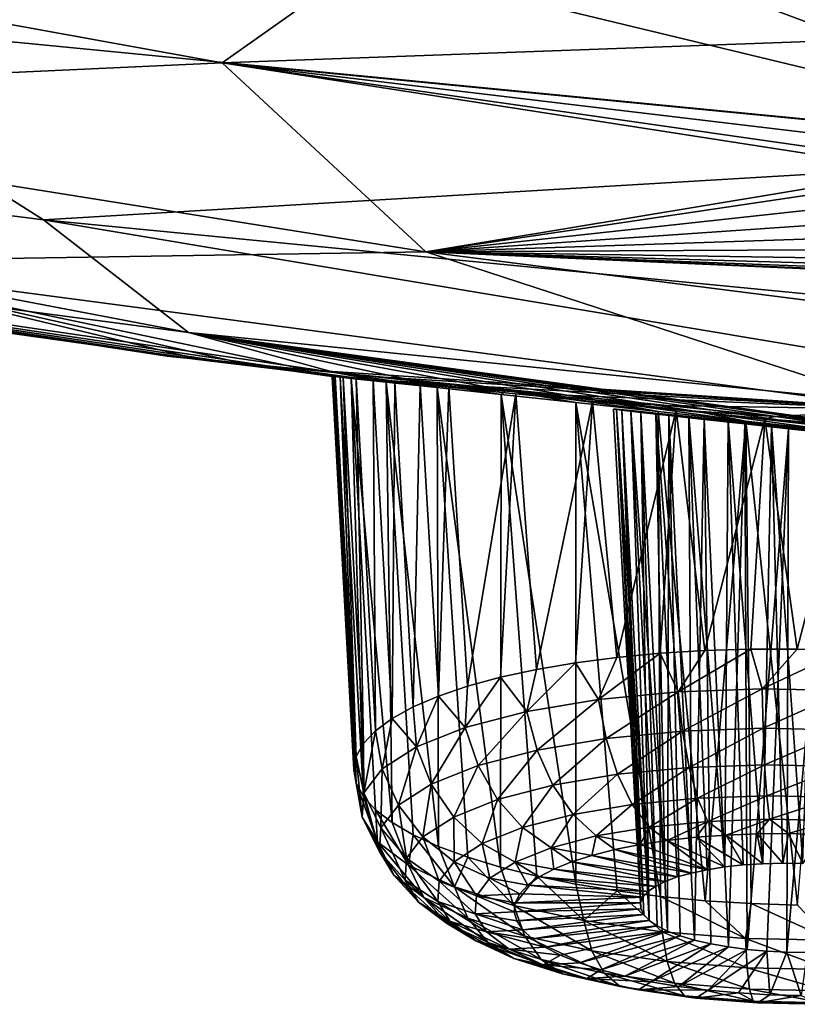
# Model space of a CAD drawing. Header units: metres. Extents: x -92 to 264, y -100 to 50.
# Tile 396 of 656: x 181.89 to 184.4, y -28.9 to -25.71. Entities that reach past the tile are written whole.
import ezdxf

# ---------------------------------------------------------------- set-up
doc = ezdxf.new("R2010")
doc.units = ezdxf.units.M
doc.layers.add('solid_21062050_01', color=7, linetype='CONTINUOUS')

msp = doc.modelspace()

# ---------------------------------------------------------------- linework, layer by layer
at = {"layer": 'solid_21062050_01'}
for points in [[(185.361328, -24.852491, 195.192291), (185.924332, -25.730419, 199.839569), (183.318695, -25.303324, 198.653275)], [(185.572754, -26.146957, 227.933502), (183.080765, -25.216564, 230.384644), (180.724625, -24.977312, 229.7267)], [(185.572754, -26.146957, 227.933502), (180.724625, -24.977312, 229.7267), (180.907394, -25.692762, 226.671936)], [(185.572754, -26.146957, 227.933502), (185.462875, -25.42458, 230.956512), (183.080765, -25.216564, 230.384644)], [(183.318695, -25.303324, 198.653275), (182.541672, -25.852886, 202.749435), (180.358368, -25.456448, 201.648285)], [(183.318695, -25.303324, 198.653275), (185.924332, -25.730419, 199.839569), (182.541672, -25.852886, 202.749435)], [(180.078522, -25.9666, 206.020386), (180.358368, -25.456448, 201.648285), (182.541672, -25.852886, 202.749435)], [(180.907394, -25.692762, 226.671936), (177.670929, -25.816643, 221.767212), (181.964432, -26.361462, 223.280502)], [(185.572754, -26.146957, 227.933502), (180.907394, -25.692762, 226.671936), (181.964432, -26.361462, 223.280502)], [(185.002808, -26.092716, 202.766968), (182.541672, -25.852886, 202.749435), (185.924332, -25.730419, 199.839569)], [(177.670929, -25.816643, 221.767212), (178.267319, -26.175951, 218.024048), (182.433807, -26.725294, 219.549911)], [(181.964432, -26.361462, 223.280502), (177.670929, -25.816643, 221.767212), (182.433807, -26.725294, 219.549911)], [(183.200592, -26.463959, 207.401855), (180.078522, -25.9666, 206.020386), (182.541672, -25.852886, 202.749435)], [(183.200592, -26.463959, 207.401855), (182.541672, -25.852886, 202.749435), (184.785583, -26.201199, 203.719498)], [(184.792908, -26.175676, 203.519791), (184.785583, -26.201199, 203.719498), (182.541672, -25.852886, 202.749435)], [(184.862549, -26.130407, 203.133957), (184.792908, -26.175676, 203.519791), (182.541672, -25.852886, 202.749435)], [(185.002808, -26.092716, 202.766968), (184.862549, -26.130407, 203.133957), (182.541672, -25.852886, 202.749435)], [(181.149628, -26.496981, 210.858521), (180.078522, -25.9666, 206.020386), (183.200592, -26.463959, 207.401855)], [(178.267319, -26.175951, 218.024048), (178.776886, -26.295513, 214.09816), (182.431274, -26.808809, 215.524643)], [(182.383514, -26.804024, 215.769348), (178.267319, -26.175951, 218.024048), (182.431274, -26.808809, 215.524643)], [(182.90593, -26.854939, 217.503983), (182.433807, -26.725294, 219.549911), (178.267319, -26.175951, 218.024048)], [(182.68782, -26.83284, 217.217621), (182.90593, -26.854939, 217.503983), (178.267319, -26.175951, 218.024048)], [(182.521133, -26.816427, 216.892075), (182.68782, -26.83284, 217.217621), (178.267319, -26.175951, 218.024048)], [(182.411041, -26.805943, 216.533325), (182.521133, -26.816427, 216.892075), (178.267319, -26.175951, 218.024048)], [(182.364197, -26.801786, 216.154633), (182.411041, -26.805943, 216.533325), (178.267319, -26.175951, 218.024048)], [(182.383514, -26.804024, 215.769348), (182.364197, -26.801786, 216.154633), (178.267319, -26.175951, 218.024048)], [(185.572754, -26.146957, 227.933502), (181.964432, -26.361462, 223.280502), (186.372299, -26.788834, 224.467575)], [(183.200592, -26.463959, 207.401855), (184.785583, -26.201199, 203.719498), (184.796539, -26.226961, 203.910782)], [(183.200592, -26.463959, 207.401855), (184.796539, -26.226961, 203.910782), (184.872711, -26.282118, 204.290329)], [(182.469437, -26.812563, 215.391632), (178.776886, -26.295513, 214.09816), (181.149628, -26.496981, 210.858521)], [(182.469437, -26.812563, 215.391632), (182.431274, -26.808809, 215.524643), (178.776886, -26.295513, 214.09816)], [(183.200592, -26.463959, 207.401855), (184.872711, -26.282118, 204.290329), (185.017578, -26.339252, 204.645294)], [(181.964432, -26.361462, 223.280502), (182.433807, -26.725294, 219.549911), (186.719757, -27.156485, 220.747589)], [(186.372299, -26.788834, 224.467575), (181.964432, -26.361462, 223.280502), (186.719757, -27.156485, 220.747589)], [(183.200592, -26.463959, 207.401855), (185.017578, -26.339252, 204.645294), (185.225327, -26.396456, 204.963394)], [(183.200592, -26.463959, 207.401855), (185.225327, -26.396456, 204.963394), (185.490448, -26.452461, 205.23735)], [(184.763245, -26.973919, 212.183273), (181.149628, -26.496981, 210.858521), (183.200592, -26.463959, 207.401855)], [(183.200592, -26.463959, 207.401855), (185.490448, -26.452461, 205.23735), (185.797684, -26.504328, 205.45282)], [(183.200592, -26.463959, 207.401855), (186.859695, -26.621275, 205.706238), (187.240707, -26.644926, 205.653519)], [(186.429916, -26.875292, 208.544373), (183.200592, -26.463959, 207.401855), (187.240707, -26.644926, 205.653519)], [(183.200592, -26.463959, 207.401855), (186.482681, -26.588781, 205.687408), (186.859695, -26.621275, 205.706238)], [(183.200592, -26.463959, 207.401855), (186.129257, -26.549595, 205.600922), (186.482681, -26.588781, 205.687408)], [(183.200592, -26.463959, 207.401855), (185.797684, -26.504328, 205.45282), (186.129257, -26.549595, 205.600922)], [(184.763245, -26.973919, 212.183273), (183.200592, -26.463959, 207.401855), (186.429916, -26.875292, 208.544373)], [(182.817917, -26.846283, 214.723114), (181.149628, -26.496981, 210.858521), (184.763245, -26.973919, 212.183273)], [(182.617035, -26.826891, 215.038422), (182.469437, -26.812563, 215.391632), (181.149628, -26.496981, 210.858521)], [(182.817917, -26.846283, 214.723114), (182.617035, -26.826891, 215.038422), (181.149628, -26.496981, 210.858521)], [(185.442963, -27.13801, 217.785263), (186.719757, -27.156485, 220.747589), (182.433807, -26.725294, 219.549911)], [(185.124756, -27.101055, 217.962631), (185.442963, -27.13801, 217.785263), (182.433807, -26.725294, 219.549911)], [(184.7854, -27.061796, 218.078629), (185.124756, -27.101055, 217.962631), (182.433807, -26.725294, 219.549911)], [(184.434021, -27.021509, 218.131851), (184.7854, -27.061796, 218.078629), (182.433807, -26.725294, 219.549911)], [(184.089615, -26.982557, 218.121536), (184.434021, -27.021509, 218.131851), (182.433807, -26.725294, 219.549911)], [(183.767288, -26.946762, 218.052094), (184.089615, -26.982557, 218.121536), (182.433807, -26.725294, 219.549911)], [(183.460907, -26.913359, 217.929276), (183.767288, -26.946762, 218.052094), (182.433807, -26.725294, 219.549911)], [(183.168762, -26.882254, 217.744965), (183.460907, -26.913359, 217.929276), (182.433807, -26.725294, 219.549911)], [(182.90593, -26.854939, 217.503983), (183.168762, -26.882254, 217.744965), (182.433807, -26.725294, 219.549911)], [(182.364197, -26.801786, 216.154633), (182.817917, -26.846283, 214.723114), (183.062576, -26.869955, 214.453186)], [(182.383514, -26.804024, 215.769348), (182.817917, -26.846283, 214.723114), (182.364197, -26.801786, 216.154633)], [(182.364197, -26.801786, 216.154633), (183.062576, -26.869955, 214.453186), (182.411041, -26.805943, 216.533325)], [(182.383514, -26.804024, 215.769348), (182.431274, -26.808809, 215.524643), (182.617035, -26.826891, 215.038422)], [(182.383514, -26.804024, 215.769348), (182.617035, -26.826891, 215.038422), (182.817917, -26.846283, 214.723114)], [(182.411041, -26.805943, 216.533325), (183.062576, -26.869955, 214.453186), (183.343399, -26.897375, 214.233109)], [(182.975052, -26.87402, 215.451538), (182.411041, -26.805943, 216.533325), (183.343399, -26.897375, 214.233109)], [(182.933853, -26.870235, 215.607971), (182.521133, -26.816427, 216.892075), (182.411041, -26.805943, 216.533325)], [(182.933853, -26.870235, 215.607971), (182.411041, -26.805943, 216.533325), (182.975052, -26.87402, 215.451538)], [(182.617035, -26.826891, 215.038422), (182.431274, -26.808809, 215.524643), (182.469437, -26.812563, 215.391632)], [(182.92366, -26.870253, 216.246735), (182.68782, -26.83284, 217.217621), (182.521133, -26.816427, 216.892075)], [(182.907959, -26.867945, 215.767639), (182.521133, -26.816427, 216.892075), (182.933853, -26.870235, 215.607971)], [(182.897675, -26.867174, 215.928497), (182.521133, -26.816427, 216.892075), (182.907959, -26.867945, 215.767639)], [(182.902969, -26.867941, 216.088806), (182.521133, -26.816427, 216.892075), (182.897675, -26.867174, 215.928497)], [(182.92366, -26.870253, 216.246735), (182.521133, -26.816427, 216.892075), (182.902969, -26.867941, 216.088806)], [(183.072845, -26.88608, 216.689713), (182.90593, -26.854939, 217.503983), (182.68782, -26.83284, 217.217621)], [(182.95929, -26.874083, 216.400558), (182.68782, -26.83284, 217.217621), (182.92366, -26.870253, 216.246735)], [(183.072845, -26.88608, 216.689713), (182.68782, -26.83284, 217.217621), (182.95929, -26.874083, 216.400558)], [(183.062576, -26.869955, 214.453186), (182.817917, -26.846283, 214.723114), (184.763245, -26.973919, 212.183273)], [(182.897675, -26.867174, 215.928497), (182.907959, -26.867945, 215.767639), (182.96759, -28.14003, 215.546326)], [(182.902969, -26.867941, 216.088806), (182.897675, -26.867174, 215.928497), (182.96759, -28.14003, 215.546326)], [(182.902969, -26.867941, 216.088806), (182.96759, -28.14003, 215.546326), (182.975525, -28.183386, 215.689865)], [(182.92366, -26.870253, 216.246735), (182.902969, -26.867941, 216.088806), (182.975525, -28.183386, 215.689865)], [(183.237091, -26.903427, 216.945251), (183.168762, -26.882254, 217.744965), (182.90593, -26.854939, 217.503983)], [(183.237091, -26.903427, 216.945251), (182.90593, -26.854939, 217.503983), (183.072845, -26.88608, 216.689713)], [(182.907959, -26.867945, 215.767639), (182.975388, -28.09693, 215.402725), (182.96759, -28.14003, 215.546326)], [(182.907959, -26.867945, 215.767639), (182.933853, -26.870235, 215.607971), (182.975388, -28.09693, 215.402725)], [(182.92366, -26.870253, 216.246735), (182.975525, -28.183386, 215.689865), (182.999069, -28.226524, 215.831726)], [(182.95929, -26.874083, 216.400558), (182.92366, -26.870253, 216.246735), (182.999069, -28.226524, 215.831726)], [(182.933853, -26.870235, 215.607971), (182.998795, -28.054562, 215.260605), (182.975388, -28.09693, 215.402725)], [(182.933853, -26.870235, 215.607971), (182.975052, -26.87402, 215.451538), (182.998795, -28.054562, 215.260605)], [(182.95929, -26.874083, 216.400558), (183.037994, -28.268972, 215.970383), (183.091858, -28.310266, 216.104309)], [(183.072845, -26.88608, 216.689713), (182.95929, -26.874083, 216.400558), (183.091858, -28.310266, 216.104309)], [(182.95929, -26.874083, 216.400558), (182.999069, -28.226524, 215.831726), (183.037994, -28.268972, 215.970383)], [(182.975052, -26.87402, 215.451538), (183.343399, -26.897375, 214.233109), (183.030884, -26.879244, 215.300507)], [(182.975052, -26.87402, 215.451538), (183.037582, -28.013386, 215.121521), (182.998795, -28.054562, 215.260605)], [(182.975052, -26.87402, 215.451538), (183.030884, -26.879244, 215.300507), (183.037582, -28.013386, 215.121521)], [(183.343399, -26.897375, 214.233109), (183.062576, -26.869955, 214.453186), (184.763245, -26.973919, 212.183273)], [(183.030884, -26.879244, 215.300507), (183.343399, -26.897375, 214.233109), (183.100327, -26.885822, 215.156906)], [(183.030884, -26.879244, 215.300507), (183.091324, -27.973856, 214.987015), (183.037582, -28.013386, 215.121521)], [(183.030884, -26.879244, 215.300507), (183.100327, -26.885822, 215.156906), (183.091324, -27.973856, 214.987015)], [(183.072845, -26.88608, 216.689713), (183.160065, -28.349953, 216.23204), (183.241882, -28.387596, 216.352173)], [(183.237091, -26.903427, 216.945251), (183.072845, -26.88608, 216.689713), (183.241882, -28.387596, 216.352173)], [(183.072845, -26.88608, 216.689713), (183.091858, -28.310266, 216.104309), (183.160065, -28.349953, 216.23204)], [(183.100327, -26.885822, 215.156906), (183.159409, -27.936403, 214.858551), (183.091324, -27.973856, 214.987015)], [(183.100327, -26.885822, 215.156906), (183.343399, -26.897375, 214.233109), (183.650818, -26.927809, 214.067307)], [(183.100327, -26.885822, 215.156906), (183.650818, -26.927809, 214.067307), (183.182175, -26.893648, 215.022278)], [(183.100327, -26.885822, 215.156906), (183.182175, -26.893648, 215.022278), (183.159409, -27.936403, 214.858551)], [(183.182175, -26.893648, 215.022278), (183.241119, -27.90144, 214.737534), (183.159409, -27.936403, 214.858551)], [(183.444122, -26.925512, 217.15863), (183.460907, -26.913359, 217.929276), (183.168762, -26.882254, 217.744965)], [(183.444122, -26.925512, 217.15863), (183.168762, -26.882254, 217.744965), (183.237091, -26.903427, 216.945251)], [(183.182175, -26.893648, 215.022278), (183.650818, -26.927809, 214.067307), (183.275345, -26.902622, 214.897583)], [(183.182175, -26.893648, 215.022278), (183.275345, -26.902622, 214.897583), (183.241119, -27.90144, 214.737534)], [(183.237091, -26.903427, 216.945251), (183.336411, -28.422785, 216.463379), (183.442612, -28.455133, 216.564468)], [(183.444122, -26.925512, 217.15863), (183.237091, -26.903427, 216.945251), (183.442612, -28.455133, 216.564468)], [(183.237091, -26.903427, 216.945251), (183.241882, -28.387596, 216.352173), (183.336411, -28.422785, 216.463379)], [(183.275345, -26.902622, 214.897583), (183.335526, -27.869347, 214.625305), (183.241119, -27.90144, 214.737534)], [(183.275345, -26.902622, 214.897583), (183.650818, -26.927809, 214.067307), (183.49118, -26.923624, 214.681351)], [(183.275345, -26.902622, 214.897583), (183.49118, -26.923624, 214.681351), (183.335526, -27.869347, 214.625305)], [(183.650818, -26.927809, 214.067307), (183.343399, -26.897375, 214.233109), (184.763245, -26.973919, 212.183273)], [(183.49118, -26.923624, 214.681351), (183.441635, -27.840479, 214.523071), (183.335526, -27.869347, 214.625305)], [(183.49118, -26.923624, 214.681351), (183.558258, -27.815149, 214.431961), (183.441635, -27.840479, 214.523071)], [(183.444122, -26.925512, 217.15863), (183.442612, -28.455133, 216.564468), (183.559311, -28.484285, 216.654312)], [(183.685379, -26.951569, 217.323639), (183.460907, -26.913359, 217.929276), (183.444122, -26.925512, 217.15863)], [(183.444122, -26.925512, 217.15863), (183.559311, -28.484285, 216.654312), (183.685257, -28.509924, 216.731918)], [(183.685379, -26.951569, 217.323639), (183.444122, -26.925512, 217.15863), (183.685257, -28.509924, 216.731918)], [(183.951981, -26.98073, 217.435699), (183.767288, -26.946762, 218.052094), (183.460907, -26.913359, 217.929276)], [(183.685379, -26.951569, 217.323639), (183.951981, -26.98073, 217.435699), (183.460907, -26.913359, 217.929276)], [(183.49118, -26.923624, 214.681351), (183.650818, -26.927809, 214.067307), (183.981506, -26.961153, 213.957428)], [(183.49118, -26.923624, 214.681351), (183.981506, -26.961153, 213.957428), (183.73912, -26.948145, 214.51358)], [(183.49118, -26.923624, 214.681351), (183.73912, -26.948145, 214.51358), (183.558258, -27.815149, 214.431961)], [(183.981506, -26.961153, 213.957428), (183.650818, -26.927809, 214.067307), (184.763245, -26.973919, 212.183273)], [(183.73912, -26.948145, 214.51358), (183.684113, -27.793636, 214.352982), (183.558258, -27.815149, 214.431961)], [(183.73912, -26.948145, 214.51358), (183.817841, -27.776176, 214.286987), (183.684113, -27.793636, 214.352982)], [(183.685379, -26.951569, 217.323639), (183.685257, -28.509924, 216.731918), (183.819046, -28.531769, 216.796463)], [(183.685379, -26.951569, 217.323639), (183.959213, -28.549578, 216.847229), (183.951981, -26.98073, 217.435699)], [(183.685379, -26.951569, 217.323639), (183.819046, -28.531769, 216.796463), (183.959213, -28.549578, 216.847229)], [(183.73912, -26.948145, 214.51358), (183.981506, -26.961153, 213.957428), (184.010605, -26.975527, 214.398285)], [(183.73912, -26.948145, 214.51358), (184.010605, -26.975527, 214.398285), (183.817841, -27.776176, 214.286987)], [(184.235443, -27.01211, 217.491791), (184.089615, -26.982557, 218.121536), (183.767288, -26.946762, 218.052094)], [(184.235443, -27.01211, 217.491791), (183.767288, -26.946762, 218.052094), (183.951981, -26.98073, 217.435699)], [(183.807053, -26.973345, 215.944992), (183.895798, -28.589415, 215.451569), (183.894913, -28.570545, 215.388947)], [(183.81691, -26.973774, 215.786362), (183.807053, -26.973345, 215.944992), (183.894913, -28.570545, 215.388947)], [(183.807053, -26.973345, 215.944992), (183.834381, -26.976824, 216.098938), (183.895798, -28.589415, 215.451569)], [(184.051193, -26.996675, 215.388519), (183.834381, -26.976824, 216.098938), (183.807053, -26.973345, 215.944992)], [(183.94397, -26.985901, 215.498795), (183.807053, -26.973345, 215.944992), (183.81691, -26.973774, 215.786362)], [(184.051193, -26.996675, 215.388519), (183.807053, -26.973345, 215.944992), (183.94397, -26.985901, 215.498795)], [(184.32901, -26.996941, 213.906174), (183.981506, -26.961153, 213.957428), (184.763245, -26.973919, 212.183273)], [(184.010605, -26.975527, 214.398285), (183.981506, -26.961153, 213.957428), (184.32901, -26.996941, 213.906174)], [(183.81691, -26.973774, 215.786362), (183.902557, -28.551945, 215.326706), (183.918625, -28.533932, 215.265915)], [(183.863815, -26.978054, 215.634079), (183.81691, -26.973774, 215.786362), (183.918625, -28.533932, 215.265915)], [(183.81691, -26.973774, 215.786362), (183.894913, -28.570545, 215.388947), (183.902557, -28.551945, 215.326706)], [(183.94397, -26.985901, 215.498795), (183.81691, -26.973774, 215.786362), (183.863815, -26.978054, 215.634079)], [(184.010605, -26.975527, 214.398285), (183.957962, -27.76296, 214.234711), (183.817841, -27.776176, 214.286987)], [(183.834381, -26.976824, 216.098938), (183.905212, -28.608229, 215.513489), (183.895798, -28.589415, 215.451569)], [(183.834381, -26.976824, 216.098938), (183.922989, -28.626667, 215.573654), (183.905212, -28.608229, 215.513489)], [(183.834381, -26.976824, 216.098938), (183.895966, -26.983891, 216.238602), (183.922989, -28.626667, 215.573654)], [(184.178345, -27.009724, 215.308609), (183.895966, -26.983891, 216.238602), (183.834381, -26.976824, 216.098938)], [(184.178345, -27.009724, 215.308609), (183.834381, -26.976824, 216.098938), (184.051193, -26.996675, 215.388519)], [(183.863815, -26.978054, 215.634079), (183.942841, -28.516813, 215.207611), (183.974762, -28.500883, 215.152802)], [(183.94397, -26.985901, 215.498795), (183.863815, -26.978054, 215.634079), (183.974762, -28.500883, 215.152802)], [(183.863815, -26.978054, 215.634079), (183.918625, -28.533932, 215.265915), (183.942841, -28.516813, 215.207611)], [(183.895966, -26.983891, 216.238602), (183.948822, -28.644415, 215.631058), (183.922989, -28.626667, 215.573654)], [(183.895966, -26.983891, 216.238602), (183.982285, -28.661165, 215.684692), (183.948822, -28.644415, 215.631058)], [(183.895966, -26.983891, 216.238602), (183.986862, -26.994038, 216.356293), (183.982285, -28.661165, 215.684692)], [(184.317963, -27.024336, 215.26239), (183.986862, -26.994038, 216.356293), (183.895966, -26.983891, 216.238602)], [(184.317963, -27.024336, 215.26239), (183.895966, -26.983891, 216.238602), (184.178345, -27.009724, 215.308609)], [(183.94397, -26.985901, 215.498795), (184.01387, -28.486416, 215.102402), (184.059479, -28.473658, 215.057297)], [(184.051193, -26.996675, 215.388519), (183.94397, -26.985901, 215.498795), (184.059479, -28.473658, 215.057297)], [(183.94397, -26.985901, 215.498795), (183.974762, -28.500883, 215.152802), (184.01387, -28.486416, 215.102402)], [(183.951981, -26.98073, 217.435699), (183.959213, -28.549578, 216.847229), (184.104233, -28.563158, 216.883652)], [(184.235443, -27.01211, 217.491791), (183.951981, -26.98073, 217.435699), (184.104233, -28.563158, 216.883652)], [(184.010605, -26.975527, 214.398285), (184.102951, -27.754133, 214.196716), (183.957962, -27.76296, 214.234711)], [(183.986862, -26.994038, 216.356293), (184.022797, -28.676638, 215.733658), (183.982285, -28.661165, 215.684692)], [(183.986862, -26.994038, 216.356293), (184.069656, -28.690561, 215.7771), (184.022797, -28.676638, 215.733658)], [(183.986862, -26.994038, 216.356293), (184.101028, -27.006674, 216.446381), (184.069656, -28.690561, 215.7771)], [(184.462418, -27.039734, 215.251556), (184.101028, -27.006674, 216.446381), (183.986862, -26.994038, 216.356293)], [(184.462418, -27.039734, 215.251556), (183.986862, -26.994038, 216.356293), (184.317963, -27.024336, 215.26239)], [(184.010605, -26.975527, 214.398285), (184.32901, -26.996941, 213.906174), (184.296738, -27.005007, 214.338684)], [(184.010605, -26.975527, 214.398285), (184.296738, -27.005007, 214.338684), (184.102951, -27.754133, 214.196716)], [(184.051193, -26.996675, 215.388519), (184.110809, -28.462826, 215.01825), (184.166992, -28.454107, 214.985931)], [(184.178345, -27.009724, 215.308609), (184.051193, -26.996675, 215.388519), (184.166992, -28.454107, 214.985931)], [(184.051193, -26.996675, 215.388519), (184.059479, -28.473658, 215.057297), (184.110809, -28.462826, 215.01825)], [(184.527069, -27.044704, 217.489716), (184.434021, -27.021509, 218.131851), (184.089615, -26.982557, 218.121536)], [(184.527069, -27.044704, 217.489716), (184.089615, -26.982557, 218.121536), (184.235443, -27.01211, 217.491791)], [(184.296738, -27.005007, 214.338684), (184.251205, -27.749792, 214.173416), (184.102951, -27.754133, 214.196716)], [(184.296738, -27.005007, 214.338684), (184.401123, -27.749983, 214.165085), (184.251205, -27.749792, 214.173416)], [(184.296738, -27.005007, 214.338684), (184.32901, -26.996941, 213.906174), (184.672882, -27.033237, 213.916946)], [(184.296738, -27.005007, 214.338684), (184.672882, -27.033237, 213.916946), (184.587677, -27.035721, 214.336929)], [(184.296738, -27.005007, 214.338684), (184.587677, -27.035721, 214.336929), (184.401123, -27.749983, 214.165085)], [(184.32901, -26.996941, 213.906174), (184.763245, -26.973919, 212.183273), (188.480667, -27.348284, 213.223099)], [(184.672882, -27.033237, 213.916946), (184.32901, -26.996941, 213.906174), (188.480667, -27.348284, 213.223099)], [(184.101028, -27.006674, 216.446381), (184.12207, -28.702703, 215.814285), (184.069656, -28.690561, 215.7771)], [(184.101028, -27.006674, 216.446381), (184.603973, -27.055145, 215.27623), (184.232056, -27.021112, 216.50502)], [(184.462418, -27.039734, 215.251556), (184.603973, -27.055145, 215.27623), (184.101028, -27.006674, 216.446381)], [(184.101028, -27.006674, 216.446381), (184.179138, -28.712852, 215.844589), (184.12207, -28.702703, 215.814285)], [(184.101028, -27.006674, 216.446381), (184.232056, -27.021112, 216.50502), (184.179138, -28.712852, 215.844589)], [(184.235443, -27.01211, 217.491791), (184.104233, -28.563158, 216.883652), (184.252518, -28.572359, 216.90535)], [(184.178345, -27.009724, 215.308609), (184.166992, -28.454107, 214.985931), (184.227066, -28.447649, 214.960892)], [(184.178345, -27.009724, 215.308609), (184.227066, -28.447649, 214.960892), (184.289993, -28.443562, 214.943542)], [(184.317963, -27.024336, 215.26239), (184.178345, -27.009724, 215.308609), (184.289993, -28.443562, 214.943542)], [(184.232056, -27.021112, 216.50502), (184.239899, -28.720837, 215.867462), (184.179138, -28.712852, 215.844589)], [(184.735077, -27.069744, 215.334869), (184.232056, -27.021112, 216.50502), (184.603973, -27.055145, 215.27623)], [(184.37326, -27.036636, 216.529633), (184.239899, -28.720837, 215.867462), (184.232056, -27.021112, 216.50502)], [(184.37326, -27.036636, 216.529633), (184.232056, -27.021112, 216.50502), (184.735077, -27.069744, 215.334869)], [(184.235443, -27.01211, 217.491791), (184.252518, -28.572359, 216.90535), (184.402435, -28.577082, 216.912064)], [(184.527069, -27.044704, 217.489716), (184.235443, -27.01211, 217.491791), (184.402435, -28.577082, 216.912064)], [(184.37326, -27.036636, 216.529633), (184.303284, -28.726517, 215.882538), (184.239899, -28.720837, 215.867462)], [(184.317963, -27.024336, 215.26239), (184.289993, -28.443562, 214.943542), (184.354691, -28.441916, 214.934204)], [(184.37326, -27.036636, 216.529633), (184.36824, -28.729797, 215.889542), (184.303284, -28.726517, 215.882538)], [(184.317963, -27.024336, 215.26239), (184.354691, -28.441916, 214.934204), (184.42009, -28.442739, 214.933029)], [(184.462418, -27.039734, 215.251556), (184.317963, -27.024336, 215.26239), (184.42009, -28.442739, 214.933029)], [(184.37326, -27.036636, 216.529633), (184.517944, -27.05249, 216.518707), (184.36824, -28.729797, 215.889542)], [(184.37326, -27.036636, 216.529633), (184.735077, -27.069744, 215.334869), (184.517944, -27.05249, 216.518707)], [(184.587677, -27.035721, 214.336929), (184.551041, -27.754705, 214.171799), (184.401123, -27.749983, 214.165085)], [(184.517944, -27.05249, 216.518707), (184.433624, -28.730621, 215.888367), (184.36824, -28.729797, 215.889542)], [(183.759476, -27.912054, 214.303574), (183.817841, -27.776176, 214.286987), (183.957962, -27.76296, 214.234711)], [(184.016602, -27.887245, 214.205795), (183.759476, -27.912054, 214.303574), (183.957962, -27.76296, 214.234711)], [(184.016602, -27.887245, 214.205795), (183.957962, -27.76296, 214.234711), (184.102951, -27.754133, 214.196716)], [(184.016602, -27.887245, 214.205795), (184.102951, -27.754133, 214.196716), (184.251205, -27.749792, 214.173416)], [(184.288422, -27.877701, 214.157822), (184.016602, -27.887245, 214.205795), (184.251205, -27.749792, 214.173416)], [(184.288422, -27.877701, 214.157822), (184.251205, -27.749792, 214.173416), (184.401123, -27.749983, 214.165085)], [(184.288422, -27.877701, 214.157822), (184.401123, -27.749983, 214.165085), (184.551041, -27.754705, 214.171799)], [(184.564529, -27.883789, 214.16153), (184.288422, -27.877701, 214.157822), (184.551041, -27.754705, 214.171799)], [(183.526962, -27.951174, 214.447418), (183.558258, -27.815149, 214.431961), (183.684113, -27.793636, 214.352982)], [(183.759476, -27.912054, 214.303574), (183.526962, -27.951174, 214.447418), (183.684113, -27.793636, 214.352982)], [(183.759476, -27.912054, 214.303574), (183.684113, -27.793636, 214.352982), (183.817841, -27.776176, 214.286987)], [(183.526962, -27.951174, 214.447418), (183.441635, -27.840479, 214.523071), (183.558258, -27.815149, 214.431961)], [(183.327988, -28.003101, 214.63179), (183.335526, -27.869347, 214.625305), (183.441635, -27.840479, 214.523071)], [(183.526962, -27.951174, 214.447418), (183.327988, -28.003101, 214.63179), (183.441635, -27.840479, 214.523071)], [(183.327988, -28.003101, 214.63179), (183.241119, -27.90144, 214.737534), (183.335526, -27.869347, 214.625305)], [(183.783493, -28.038393, 214.318817), (183.759476, -27.912054, 214.303574), (184.016602, -27.887245, 214.205795)], [(183.783493, -28.038393, 214.318817), (184.016602, -27.887245, 214.205795), (184.030167, -28.014593, 214.225006)], [(184.030167, -28.014593, 214.225006), (184.016602, -27.887245, 214.205795), (184.288422, -27.877701, 214.157822)], [(184.030167, -28.014593, 214.225006), (184.288422, -27.877701, 214.157822), (184.290939, -28.005436, 214.178986)], [(184.290939, -28.005436, 214.178986), (184.288422, -27.877701, 214.157822), (184.564529, -27.883789, 214.16153)], [(184.290939, -28.005436, 214.178986), (184.564529, -27.883789, 214.16153), (184.555817, -28.011276, 214.182541)], [(183.170197, -28.065844, 214.849625), (183.159409, -27.936403, 214.858551), (183.241119, -27.90144, 214.737534)], [(183.327988, -28.003101, 214.63179), (183.170197, -28.065844, 214.849625), (183.241119, -27.90144, 214.737534)], [(183.56044, -28.075922, 214.456818), (183.526962, -27.951174, 214.447418), (183.759476, -27.912054, 214.303574)], [(183.56044, -28.075922, 214.456818), (183.759476, -27.912054, 214.303574), (183.783493, -28.038393, 214.318817)], [(183.170197, -28.065844, 214.849625), (183.091324, -27.973856, 214.987015), (183.159409, -27.936403, 214.858551)], [(183.369553, -28.12574, 214.633698), (183.327988, -28.003101, 214.63179), (183.526962, -27.951174, 214.447418)], [(183.369553, -28.12574, 214.633698), (183.526962, -27.951174, 214.447418), (183.56044, -28.075922, 214.456818)], [(183.059631, -28.136986, 215.092514), (183.037582, -28.013386, 215.121521), (183.091324, -27.973856, 214.987015)], [(183.170197, -28.065844, 214.849625), (183.059631, -28.136986, 215.092514), (183.091324, -27.973856, 214.987015)], [(183.00058, -28.213795, 215.351166), (182.998795, -28.054562, 215.260605), (183.037582, -28.013386, 215.121521)], [(183.059631, -28.136986, 215.092514), (183.00058, -28.213795, 215.351166), (183.037582, -28.013386, 215.121521)], [(183.21817, -28.18593, 214.842667), (183.170197, -28.065844, 214.849625), (183.327988, -28.003101, 214.63179)], [(183.21817, -28.18593, 214.842667), (183.327988, -28.003101, 214.63179), (183.369553, -28.12574, 214.633698)], [(183.783493, -28.038393, 214.318817), (184.030167, -28.014593, 214.225006), (183.820511, -28.154295, 214.363159)], [(184.030167, -28.014593, 214.225006), (184.051636, -28.131996, 214.275269), (183.820511, -28.154295, 214.363159)], [(184.030167, -28.014593, 214.225006), (184.290939, -28.005436, 214.178986), (184.051636, -28.131996, 214.275269)], [(184.290939, -28.005436, 214.178986), (184.295975, -28.123417, 214.232147), (184.051636, -28.131996, 214.275269)], [(184.290939, -28.005436, 214.178986), (184.555817, -28.011276, 214.182541), (184.295975, -28.123417, 214.232147)], [(184.555817, -28.011276, 214.182541), (184.544174, -28.128889, 214.235474), (184.295975, -28.123417, 214.232147)], [(183.00058, -28.213795, 215.351166), (182.975388, -28.09693, 215.402725), (182.998795, -28.054562, 215.260605)], [(183.56044, -28.075922, 214.456818), (183.783493, -28.038393, 214.318817), (183.611511, -28.189461, 214.492462)], [(183.783493, -28.038393, 214.318817), (183.820511, -28.154295, 214.363159), (183.611511, -28.189461, 214.492462)], [(183.112106, -28.254181, 215.075684), (183.059631, -28.136986, 215.092514), (183.170197, -28.065844, 214.849625)], [(183.112106, -28.254181, 215.075684), (183.170197, -28.065844, 214.849625), (183.21817, -28.18593, 214.842667)], [(183.369553, -28.12574, 214.633698), (183.56044, -28.075922, 214.456818), (183.432648, -28.236137, 214.658203)], [(183.56044, -28.075922, 214.456818), (183.611511, -28.189461, 214.492462), (183.432648, -28.236137, 214.658203)], [(182.995285, -28.293322, 215.615616), (182.96759, -28.14003, 215.546326), (182.975388, -28.09693, 215.402725)], [(183.00058, -28.213795, 215.351166), (182.995285, -28.293322, 215.615616), (182.975388, -28.09693, 215.402725)], [(182.995285, -28.293322, 215.615616), (182.975525, -28.183386, 215.689865), (182.96759, -28.14003, 215.546326)], [(183.05545, -28.327868, 215.323822), (183.00058, -28.213795, 215.351166), (183.059631, -28.136986, 215.092514)], [(183.05545, -28.327868, 215.323822), (183.059631, -28.136986, 215.092514), (183.112106, -28.254181, 215.075684)], [(183.21817, -28.18593, 214.842667), (183.369553, -28.12574, 214.633698), (183.290802, -28.292536, 214.854004)], [(183.369553, -28.12574, 214.633698), (183.432648, -28.236137, 214.658203), (183.290802, -28.292536, 214.854004)], [(183.820511, -28.154295, 214.363159), (184.051636, -28.131996, 214.275269), (183.868057, -28.251989, 214.43364)], [(184.051636, -28.131996, 214.275269), (184.079575, -28.231579, 214.353195), (183.868057, -28.251989, 214.43364)], [(184.051636, -28.131996, 214.275269), (184.295975, -28.123417, 214.232147), (184.079575, -28.231579, 214.353195)], [(184.295975, -28.123417, 214.232147), (184.303207, -28.223728, 214.313736), (184.079575, -28.231579, 214.353195)], [(184.295975, -28.123417, 214.232147), (184.544174, -28.128889, 214.235474), (184.303207, -28.223728, 214.313736)], [(184.544174, -28.128889, 214.235474), (184.53035, -28.228737, 214.316772), (184.303207, -28.223728, 214.313736)], [(183.043961, -28.372507, 215.875702), (182.999069, -28.226524, 215.831726), (182.975525, -28.183386, 215.689865)], [(182.995285, -28.293322, 215.615616), (183.043961, -28.372507, 215.875702), (182.975525, -28.183386, 215.689865)], [(183.611511, -28.189461, 214.492462), (183.820511, -28.154295, 214.363159), (183.676773, -28.284172, 214.551971)], [(183.820511, -28.154295, 214.363159), (183.868057, -28.251989, 214.43364), (183.676773, -28.284172, 214.551971)], [(183.050369, -28.404161, 215.577515), (182.995285, -28.293322, 215.615616), (183.00058, -28.213795, 215.351166)], [(183.050369, -28.404161, 215.577515), (183.00058, -28.213795, 215.351166), (183.05545, -28.327868, 215.323822)], [(183.112106, -28.254181, 215.075684), (183.21817, -28.18593, 214.842667), (183.191437, -28.356485, 215.072342)], [(183.21817, -28.18593, 214.842667), (183.290802, -28.292536, 214.854004), (183.191437, -28.356485, 215.072342)], [(183.432648, -28.236137, 214.658203), (183.611511, -28.189461, 214.492462), (183.513077, -28.326893, 214.703659)], [(183.611511, -28.189461, 214.492462), (183.676773, -28.284172, 214.551971), (183.513077, -28.326893, 214.703659)], [(183.043961, -28.372507, 215.875702), (183.037994, -28.268972, 215.970383), (182.999069, -28.226524, 215.831726)], [(183.290802, -28.292536, 214.854004), (183.432648, -28.236137, 214.658203), (183.383255, -28.378508, 214.882858)], [(183.432648, -28.236137, 214.658203), (183.513077, -28.326893, 214.703659), (183.383255, -28.378508, 214.882858)], [(183.868057, -28.251989, 214.43364), (184.079575, -28.231579, 214.353195), (183.922913, -28.324919, 214.525513)], [(184.079575, -28.231579, 214.353195), (184.112106, -28.306664, 214.453568), (183.922913, -28.324919, 214.525513)], [(184.079575, -28.231579, 214.353195), (184.303207, -28.223728, 214.313736), (184.112106, -28.306664, 214.453568)], [(184.303207, -28.223728, 214.313736), (184.312134, -28.299641, 214.418274), (184.112106, -28.306664, 214.453568)], [(184.303207, -28.223728, 214.313736), (184.53035, -28.228737, 214.316772), (184.312134, -28.299641, 214.418274)], [(184.53035, -28.228737, 214.316772), (184.515289, -28.304121, 214.42099), (184.312134, -28.299641, 214.418274)], [(183.14473, -28.448309, 216.121429), (183.091858, -28.310266, 216.104309), (183.037994, -28.268972, 215.970383)], [(183.043961, -28.372507, 215.875702), (183.14473, -28.448309, 216.121429), (183.037994, -28.268972, 215.970383)], [(183.05545, -28.327868, 215.323822), (183.112106, -28.254181, 215.075684), (183.138351, -28.425528, 215.304825)], [(183.112106, -28.254181, 215.075684), (183.191437, -28.356485, 215.072342), (183.138351, -28.425528, 215.304825)], [(183.676773, -28.284172, 214.551971), (183.868057, -28.251989, 214.43364), (183.751831, -28.353704, 214.631363)], [(183.868057, -28.251989, 214.43364), (183.922913, -28.324919, 214.525513), (183.751831, -28.353704, 214.631363)], [(183.097061, -28.480127, 215.827026), (183.043961, -28.372507, 215.875702), (182.995285, -28.293322, 215.615616)], [(183.097061, -28.480127, 215.827026), (182.995285, -28.293322, 215.615616), (183.050369, -28.404161, 215.577515)], [(183.14473, -28.448309, 216.121429), (183.160065, -28.349953, 216.23204), (183.091858, -28.310266, 216.104309)], [(183.191437, -28.356485, 215.072342), (183.290802, -28.292536, 214.854004), (183.292297, -28.437035, 215.082687)], [(183.290802, -28.292536, 214.854004), (183.383255, -28.378508, 214.882858), (183.292297, -28.437035, 215.082687)], [(183.513077, -28.326893, 214.703659), (183.676773, -28.284172, 214.551971), (183.605408, -28.391914, 214.767029)], [(183.676773, -28.284172, 214.551971), (183.751831, -28.353704, 214.631363), (183.605408, -28.391914, 214.767029)], [(183.922913, -28.324919, 214.525513), (184.112106, -28.306664, 214.453568), (183.981369, -28.368164, 214.632523)], [(184.112106, -28.306664, 214.453568), (184.074478, -28.357855, 214.592712), (183.981369, -28.368164, 214.632523)], [(184.112106, -28.306664, 214.453568), (184.1716, -28.350691, 214.56311), (184.074478, -28.357855, 214.592712)], [(184.112106, -28.306664, 214.453568), (184.312134, -28.299641, 214.418274), (184.1716, -28.350691, 214.56311)], [(184.312134, -28.299641, 214.418274), (184.27153, -28.346766, 214.544083), (184.1716, -28.350691, 214.56311)], [(184.312134, -28.299641, 214.418274), (184.372986, -28.346125, 214.535889), (184.27153, -28.346766, 214.544083)], [(184.312134, -28.299641, 214.418274), (184.515289, -28.304121, 214.42099), (184.372986, -28.346125, 214.535889)], [(184.515289, -28.304121, 214.42099), (184.474701, -28.34878, 214.53862), (184.372986, -28.346125, 214.535889)], [(183.050369, -28.404161, 215.577515), (183.05545, -28.327868, 215.323822), (183.133591, -28.497013, 215.542542)], [(183.05545, -28.327868, 215.323822), (183.138351, -28.425528, 215.304825), (183.133591, -28.497013, 215.542542)], [(183.383255, -28.378508, 214.882858), (183.513077, -28.326893, 214.703659), (183.489304, -28.43808, 214.927307)], [(183.513077, -28.326893, 214.703659), (183.605408, -28.391914, 214.767029), (183.489304, -28.43808, 214.927307)], [(183.751831, -28.353704, 214.631363), (183.922913, -28.324919, 214.525513), (183.893448, -28.381491, 214.682053)], [(183.922913, -28.324919, 214.525513), (183.981369, -28.368164, 214.632523), (183.893448, -28.381491, 214.682053)], [(183.193726, -28.552847, 216.062775), (183.14473, -28.448309, 216.121429), (183.043961, -28.372507, 215.875702)], [(183.193726, -28.552847, 216.062775), (183.043961, -28.372507, 215.875702), (183.097061, -28.480127, 215.827026)], [(183.138351, -28.425528, 215.304825), (183.191437, -28.356485, 215.072342), (183.243713, -28.500225, 215.295471)], [(183.14473, -28.448309, 216.121429), (183.293716, -28.517815, 216.343353), (183.160065, -28.349953, 216.23204)], [(183.293716, -28.517815, 216.343353), (183.241882, -28.387596, 216.352173), (183.160065, -28.349953, 216.23204)], [(183.191437, -28.356485, 215.072342), (183.292297, -28.437035, 215.082687), (183.243713, -28.500225, 215.295471)], [(183.605408, -28.391914, 214.767029), (183.751831, -28.353704, 214.631363), (183.737488, -28.416491, 214.807632)], [(183.751831, -28.353704, 214.631363), (183.811813, -28.397669, 214.740662), (183.737488, -28.416491, 214.807632)], [(183.751831, -28.353704, 214.631363), (183.893448, -28.381491, 214.682053), (183.811813, -28.397669, 214.740662)], [(183.981369, -28.368164, 214.632523), (184.110809, -28.462826, 215.01825), (183.893448, -28.381491, 214.682053)], [(184.074478, -28.357855, 214.592712), (184.166992, -28.454107, 214.985931), (183.981369, -28.368164, 214.632523)], [(183.981369, -28.368164, 214.632523), (184.166992, -28.454107, 214.985931), (184.110809, -28.462826, 215.01825)], [(184.1716, -28.350691, 214.56311), (184.227066, -28.447649, 214.960892), (184.074478, -28.357855, 214.592712)], [(184.074478, -28.357855, 214.592712), (184.227066, -28.447649, 214.960892), (184.166992, -28.454107, 214.985931)], [(184.27153, -28.346766, 214.544083), (184.289993, -28.443562, 214.943542), (184.1716, -28.350691, 214.56311)], [(184.1716, -28.350691, 214.56311), (184.289993, -28.443562, 214.943542), (184.227066, -28.447649, 214.960892)], [(184.372986, -28.346125, 214.535889), (184.354691, -28.441916, 214.934204), (184.27153, -28.346766, 214.544083)], [(184.27153, -28.346766, 214.544083), (184.354691, -28.441916, 214.934204), (184.289993, -28.443562, 214.943542)], [(184.372986, -28.346125, 214.535889), (184.42009, -28.442739, 214.933029), (184.354691, -28.441916, 214.934204)], [(184.474701, -28.34878, 214.53862), (184.42009, -28.442739, 214.933029), (184.372986, -28.346125, 214.535889)], [(183.050369, -28.404161, 215.577515), (183.133591, -28.497013, 215.542542), (183.177338, -28.568192, 215.776337)], [(183.097061, -28.480127, 215.827026), (183.050369, -28.404161, 215.577515), (183.177338, -28.568192, 215.776337)], [(183.293716, -28.517815, 216.343353), (183.336411, -28.422785, 216.463379), (183.241882, -28.387596, 216.352173)], [(183.292297, -28.437035, 215.082687), (183.383255, -28.378508, 214.882858), (183.407944, -28.490429, 215.106049)], [(183.383255, -28.378508, 214.882858), (183.489304, -28.43808, 214.927307), (183.407944, -28.490429, 215.106049)], [(183.489304, -28.43808, 214.927307), (183.605408, -28.391914, 214.767029), (183.614456, -28.4611, 214.96315)], [(183.605408, -28.391914, 214.767029), (183.671432, -28.437723, 214.882095), (183.614456, -28.4611, 214.96315)], [(183.605408, -28.391914, 214.767029), (183.737488, -28.416491, 214.807632), (183.671432, -28.437723, 214.882095)], [(183.811813, -28.397669, 214.740662), (184.059479, -28.473658, 215.057297), (183.737488, -28.416491, 214.807632)], [(183.893448, -28.381491, 214.682053), (184.110809, -28.462826, 215.01825), (183.811813, -28.397669, 214.740662)], [(183.811813, -28.397669, 214.740662), (184.110809, -28.462826, 215.01825), (184.059479, -28.473658, 215.057297)], [(183.133591, -28.497013, 215.542542), (183.138351, -28.425528, 215.304825), (183.239365, -28.565649, 215.513031)], [(183.138351, -28.425528, 215.304825), (183.243713, -28.500225, 215.295471), (183.239365, -28.565649, 215.513031)], [(183.243713, -28.500225, 215.295471), (183.292297, -28.437035, 215.082687), (183.364487, -28.546947, 215.296371)], [(183.292297, -28.437035, 215.082687), (183.407944, -28.490429, 215.106049), (183.364487, -28.546947, 215.296371)], [(183.293716, -28.517815, 216.343353), (183.485199, -28.578352, 216.532974), (183.336411, -28.422785, 216.463379)], [(183.485199, -28.578352, 216.532974), (183.442612, -28.455133, 216.564468), (183.336411, -28.422785, 216.463379)], [(183.407944, -28.490429, 215.106049), (183.489304, -28.43808, 214.927307), (183.530487, -28.513077, 215.140808)], [(183.489304, -28.43808, 214.927307), (183.567276, -28.486322, 215.049744), (183.530487, -28.513077, 215.140808)], [(183.489304, -28.43808, 214.927307), (183.614456, -28.4611, 214.96315), (183.567276, -28.486322, 215.049744)], [(183.671432, -28.437723, 214.882095), (183.974762, -28.500883, 215.152802), (183.614456, -28.4611, 214.96315)], [(183.737488, -28.416491, 214.807632), (184.01387, -28.486416, 215.102402), (183.671432, -28.437723, 214.882095)], [(183.671432, -28.437723, 214.882095), (184.01387, -28.486416, 215.102402), (183.974762, -28.500883, 215.152802)], [(183.737488, -28.416491, 214.807632), (184.059479, -28.473658, 215.057297), (184.01387, -28.486416, 215.102402)], [(183.33667, -28.619528, 216.275681), (183.293716, -28.517815, 216.343353), (183.14473, -28.448309, 216.121429)], [(183.33667, -28.619528, 216.275681), (183.14473, -28.448309, 216.121429), (183.193726, -28.552847, 216.062775)], [(183.485199, -28.578352, 216.532974), (183.559311, -28.484285, 216.654312), (183.442612, -28.455133, 216.564468)], [(183.614456, -28.4611, 214.96315), (183.942841, -28.516813, 215.207611), (183.567276, -28.486322, 215.049744)], [(183.614456, -28.4611, 214.96315), (183.974762, -28.500883, 215.152802), (183.942841, -28.516813, 215.207611)], [(183.097061, -28.480127, 215.827026), (183.177338, -28.568192, 215.776337), (183.267914, -28.63633, 215.997223)], [(183.193726, -28.552847, 216.062775), (183.097061, -28.480127, 215.827026), (183.267914, -28.63633, 215.997223)], [(183.133591, -28.497013, 215.542542), (183.239365, -28.565649, 215.513031), (183.279404, -28.630795, 215.72699)], [(183.177338, -28.568192, 215.776337), (183.133591, -28.497013, 215.542542), (183.279404, -28.630795, 215.72699)], [(183.239365, -28.565649, 215.513031), (183.243713, -28.500225, 215.295471), (183.360596, -28.605465, 215.490952)], [(183.243713, -28.500225, 215.295471), (183.364487, -28.546947, 215.296371), (183.360596, -28.605465, 215.490952)], [(183.364487, -28.546947, 215.296371), (183.407944, -28.490429, 215.106049), (183.504562, -28.541027, 215.235184)], [(183.407944, -28.490429, 215.106049), (183.530487, -28.513077, 215.140808), (183.504562, -28.541027, 215.235184)], [(183.485199, -28.578352, 216.532974), (183.711838, -28.627596, 216.682968), (183.559311, -28.484285, 216.654312)], [(183.567276, -28.486322, 215.049744), (183.918625, -28.533932, 215.265915), (183.530487, -28.513077, 215.140808)], [(183.711838, -28.627596, 216.682968), (183.685257, -28.509924, 216.731918), (183.559311, -28.484285, 216.654312)], [(183.567276, -28.486322, 215.049744), (183.942841, -28.516813, 215.207611), (183.918625, -28.533932, 215.265915)], [(183.52037, -28.677605, 216.457581), (183.485199, -28.578352, 216.532974), (183.293716, -28.517815, 216.343353)], [(183.52037, -28.677605, 216.457581), (183.293716, -28.517815, 216.343353), (183.33667, -28.619528, 216.275681)], [(183.530487, -28.513077, 215.140808), (183.902557, -28.551945, 215.326706), (183.504562, -28.541027, 215.235184)], [(183.530487, -28.513077, 215.140808), (183.918625, -28.533932, 215.265915), (183.902557, -28.551945, 215.326706)], [(183.711838, -28.627596, 216.682968), (183.819046, -28.531769, 216.796463), (183.685257, -28.509924, 216.731918)], [(183.711838, -28.627596, 216.682968), (183.96489, -28.663654, 216.787582), (183.819046, -28.531769, 216.796463)], [(183.819046, -28.531769, 216.796463), (183.96489, -28.663654, 216.787582), (183.959213, -28.549578, 216.847229)], [(183.193726, -28.552847, 216.062775), (183.267914, -28.63633, 215.997223), (183.40184, -28.698809, 216.196716)], [(183.33667, -28.619528, 216.275681), (183.193726, -28.552847, 216.062775), (183.40184, -28.698809, 216.196716)], [(183.239365, -28.565649, 215.513031), (183.360596, -28.605465, 215.490952), (183.396408, -28.663733, 215.682327)], [(183.279404, -28.630795, 215.72699), (183.239365, -28.565649, 215.513031), (183.396408, -28.663733, 215.682327)], [(183.360596, -28.605465, 215.490952), (183.364487, -28.546947, 215.296371), (183.486435, -28.599094, 215.429138)], [(183.364487, -28.546947, 215.296371), (183.504562, -28.541027, 215.235184), (183.489822, -28.56982, 215.331696)], [(183.364487, -28.546947, 215.296371), (183.489822, -28.56982, 215.331696), (183.486435, -28.599094, 215.429138)], [(183.504562, -28.541027, 215.235184), (183.902557, -28.551945, 215.326706), (183.489822, -28.56982, 215.331696)], [(183.489822, -28.56982, 215.331696), (183.902557, -28.551945, 215.326706), (183.894913, -28.570545, 215.388947)], [(184.234665, -28.685141, 216.842789), (184.104233, -28.563158, 216.883652), (183.959213, -28.549578, 216.847229)], [(183.96489, -28.663654, 216.787582), (184.234665, -28.685141, 216.842789), (183.959213, -28.549578, 216.847229)], [(184.234665, -28.685141, 216.842789), (184.252518, -28.572359, 216.90535), (184.104233, -28.563158, 216.883652)], [(183.177338, -28.568192, 215.776337), (183.279404, -28.630795, 215.72699), (183.362305, -28.693155, 215.929153)], [(183.267914, -28.63633, 215.997223), (183.177338, -28.568192, 215.776337), (183.362305, -28.693155, 215.929153)], [(183.737793, -28.724848, 216.601486), (183.711838, -28.627596, 216.682968), (183.485199, -28.578352, 216.532974)], [(183.737793, -28.724848, 216.601486), (183.485199, -28.578352, 216.532974), (183.52037, -28.677605, 216.457581)], [(183.489822, -28.56982, 215.331696), (183.894913, -28.570545, 215.388947), (183.486435, -28.599094, 215.429138)], [(183.486435, -28.599094, 215.429138), (183.894913, -28.570545, 215.388947), (183.895798, -28.589415, 215.451569)], [(183.486435, -28.599094, 215.429138), (183.895798, -28.589415, 215.451569), (183.494476, -28.628483, 215.52626)], [(183.494476, -28.628483, 215.52626), (183.895798, -28.589415, 215.451569), (183.905212, -28.608229, 215.513489)], [(184.234665, -28.685141, 216.842789), (184.510773, -28.691227, 216.846497), (184.252518, -28.572359, 216.90535)], [(184.510773, -28.691227, 216.846497), (184.402435, -28.577082, 216.912064), (184.252518, -28.572359, 216.90535)], [(183.33667, -28.619528, 216.275681), (183.40184, -28.698809, 216.196716), (183.573975, -28.753225, 216.367142)], [(183.52037, -28.677605, 216.457581), (183.33667, -28.619528, 216.275681), (183.573975, -28.753225, 216.367142)], [(183.360596, -28.605465, 215.490952), (183.486435, -28.599094, 215.429138), (183.494476, -28.628483, 215.52626)], [(183.360596, -28.605465, 215.490952), (183.494476, -28.628483, 215.52626), (183.513809, -28.657614, 215.621857)], [(183.396408, -28.663733, 215.682327), (183.360596, -28.605465, 215.490952), (183.513809, -28.657614, 215.621857)], [(183.494476, -28.628483, 215.52626), (183.905212, -28.608229, 215.513489), (183.513809, -28.657614, 215.621857)], [(183.513809, -28.657614, 215.621857), (183.905212, -28.608229, 215.513489), (183.922989, -28.626667, 215.573654)], [(183.513809, -28.657614, 215.621857), (183.922989, -28.626667, 215.573654), (183.54422, -28.686121, 215.714722)], [(183.54422, -28.686121, 215.714722), (183.922989, -28.626667, 215.573654), (183.948822, -28.644415, 215.631058)], [(183.711838, -28.627596, 216.682968), (183.98056, -28.759439, 216.701843), (183.96489, -28.663654, 216.787582)], [(183.737793, -28.724848, 216.601486), (183.98056, -28.759439, 216.701843), (183.711838, -28.627596, 216.682968)], [(183.267914, -28.63633, 215.997223), (183.362305, -28.693155, 215.929153), (183.484879, -28.750336, 216.111725)], [(183.40184, -28.698809, 216.196716), (183.267914, -28.63633, 215.997223), (183.484879, -28.750336, 216.111725)], [(183.279404, -28.630795, 215.72699), (183.396408, -28.663733, 215.682327), (183.470566, -28.719509, 215.863144)], [(183.362305, -28.693155, 215.929153), (183.279404, -28.630795, 215.72699), (183.470566, -28.719509, 215.863144)], [(183.396408, -28.663733, 215.682327), (183.513809, -28.657614, 215.621857), (183.54422, -28.686121, 215.714722)], [(183.54422, -28.686121, 215.714722), (183.948822, -28.644415, 215.631058), (183.585312, -28.71365, 215.80368)], [(183.585312, -28.71365, 215.80368), (183.948822, -28.644415, 215.631058), (183.982285, -28.661165, 215.684692)], [(183.585312, -28.71365, 215.80368), (183.982285, -28.661165, 215.684692), (183.636566, -28.739849, 215.887634)], [(183.636566, -28.739849, 215.887634), (183.982285, -28.661165, 215.684692), (183.697342, -28.764391, 215.965515)], [(183.697342, -28.764391, 215.965515), (183.982285, -28.661165, 215.684692), (184.022797, -28.676638, 215.733658)], [(183.362305, -28.693155, 215.929153), (183.470566, -28.719509, 215.863144), (183.580185, -28.770653, 216.026459)], [(183.484879, -28.750336, 216.111725), (183.362305, -28.693155, 215.929153), (183.580185, -28.770653, 216.026459)], [(183.396408, -28.663733, 215.682327), (183.54422, -28.686121, 215.714722), (183.585312, -28.71365, 215.80368)], [(183.470566, -28.719509, 215.863144), (183.396408, -28.663733, 215.682327), (183.585312, -28.71365, 215.80368)], [(183.52037, -28.677605, 216.457581), (183.573975, -28.753225, 216.367142), (183.777695, -28.797491, 216.501968)], [(183.737793, -28.724848, 216.601486), (183.52037, -28.677605, 216.457581), (183.777695, -28.797491, 216.501968)], [(183.697342, -28.764391, 215.965515), (184.022797, -28.676638, 215.733658), (183.766876, -28.786968, 216.036331)], [(183.766876, -28.786968, 216.036331), (184.022797, -28.676638, 215.733658), (184.069656, -28.690561, 215.7771)], [(183.766876, -28.786968, 216.036331), (184.069656, -28.690561, 215.7771), (183.844299, -28.807297, 216.099213)], [(183.844299, -28.807297, 216.099213), (184.069656, -28.690561, 215.7771), (184.12207, -28.702703, 215.814285)], [(184.239365, -28.780052, 216.754822), (184.234665, -28.685141, 216.842789), (183.96489, -28.663654, 216.787582)], [(184.239365, -28.780052, 216.754822), (183.96489, -28.663654, 216.787582), (183.98056, -28.759439, 216.701843)], [(184.504242, -28.785892, 216.758362), (184.510773, -28.691227, 216.846497), (184.234665, -28.685141, 216.842789)], [(184.504242, -28.785892, 216.758362), (184.234665, -28.685141, 216.842789), (184.239365, -28.780052, 216.754822)], [(183.40184, -28.698809, 216.196716), (183.484879, -28.750336, 216.111725), (183.64241, -28.800138, 216.267715)], [(183.573975, -28.753225, 216.367142), (183.40184, -28.698809, 216.196716), (183.64241, -28.800138, 216.267715)], [(183.470566, -28.719509, 215.863144), (183.585312, -28.71365, 215.80368), (183.636566, -28.739849, 215.887634)], [(183.580185, -28.770653, 216.026459), (183.470566, -28.719509, 215.863144), (183.636566, -28.739849, 215.887634)], [(183.737793, -28.724848, 216.601486), (184.005157, -28.829903, 216.596008), (183.98056, -28.759439, 216.701843)], [(183.737793, -28.724848, 216.601486), (183.777695, -28.797491, 216.501968), (184.005157, -28.829903, 216.596008)], [(183.844299, -28.807297, 216.099213), (184.12207, -28.702703, 215.814285), (183.928635, -28.825119, 216.153366)], [(183.928635, -28.825119, 216.153366), (184.12207, -28.702703, 215.814285), (184.179138, -28.712852, 215.844589)], [(183.928635, -28.825119, 216.153366), (184.179138, -28.712852, 215.844589), (184.018814, -28.840212, 216.198105)], [(184.018814, -28.840212, 216.198105), (184.179138, -28.712852, 215.844589), (184.239899, -28.720837, 215.867462)], [(184.018814, -28.840212, 216.198105), (184.239899, -28.720837, 215.867462), (184.113708, -28.852386, 216.232849)], [(184.113708, -28.852386, 216.232849), (184.239899, -28.720837, 215.867462), (184.303284, -28.726517, 215.882538)], [(183.484879, -28.750336, 216.111725), (183.580185, -28.770653, 216.026459), (183.7211, -28.815199, 216.16597)], [(183.64241, -28.800138, 216.267715), (183.484879, -28.750336, 216.111725), (183.7211, -28.815199, 216.16597)], [(183.573975, -28.753225, 216.367142), (183.64241, -28.800138, 216.267715), (183.828857, -28.840651, 216.391113)], [(183.777695, -28.797491, 216.501968), (183.573975, -28.753225, 216.367142), (183.828857, -28.840651, 216.391113)], [(183.580185, -28.770653, 216.026459), (183.636566, -28.739849, 215.887634), (183.697342, -28.764391, 215.965515)], [(184.212128, -28.861488, 216.257202), (184.113708, -28.852386, 216.232849), (184.303284, -28.726517, 215.882538)], [(184.31282, -28.867405, 216.270813), (184.212128, -28.861488, 216.257202), (184.303284, -28.726517, 215.882538)], [(184.31282, -28.867405, 216.270813), (184.303284, -28.726517, 215.882538), (184.36824, -28.729797, 215.889542)], [(184.414551, -28.870058, 216.273544), (184.31282, -28.867405, 216.270813), (184.36824, -28.729797, 215.889542)], [(184.414551, -28.870058, 216.273544), (184.36824, -28.729797, 215.889542), (184.433624, -28.730621, 215.888367)], [(183.580185, -28.770653, 216.026459), (183.697342, -28.764391, 215.965515), (183.766876, -28.786968, 216.036331)], [(183.7211, -28.815199, 216.16597), (183.580185, -28.770653, 216.026459), (183.766876, -28.786968, 216.036331)], [(183.7211, -28.815199, 216.16597), (183.766876, -28.786968, 216.036331), (183.844299, -28.807297, 216.099213)], [(183.98056, -28.759439, 216.701843), (184.005157, -28.829903, 216.596008), (184.24765, -28.849216, 216.645645)], [(184.239365, -28.780052, 216.754822), (183.98056, -28.759439, 216.701843), (184.24765, -28.849216, 216.645645)], [(184.239365, -28.780052, 216.754822), (184.24765, -28.849216, 216.645645), (184.495834, -28.854689, 216.648972)], [(184.504242, -28.785892, 216.758362), (184.239365, -28.780052, 216.754822), (184.495834, -28.854689, 216.648972)], [(183.64241, -28.800138, 216.267715), (183.7211, -28.815199, 216.16597), (183.887863, -28.851435, 216.276337)], [(183.828857, -28.840651, 216.391113), (183.64241, -28.800138, 216.267715), (183.887863, -28.851435, 216.276337)], [(183.7211, -28.815199, 216.16597), (183.844299, -28.807297, 216.099213), (183.928635, -28.825119, 216.153366)], [(183.887863, -28.851435, 216.276337), (183.7211, -28.815199, 216.16597), (183.928635, -28.825119, 216.153366)], [(183.777695, -28.797491, 216.501968), (184.037048, -28.870316, 216.477173), (184.005157, -28.829903, 216.596008)], [(183.777695, -28.797491, 216.501968), (183.828857, -28.840651, 216.391113), (184.037048, -28.870316, 216.477173)], [(183.828857, -28.840651, 216.391113), (184.074066, -28.877966, 216.353317), (184.037048, -28.870316, 216.477173)], [(183.828857, -28.840651, 216.391113), (183.887863, -28.851435, 216.276337), (184.074066, -28.877966, 216.353317)], [(183.887863, -28.851435, 216.276337), (183.928635, -28.825119, 216.153366), (184.018814, -28.840212, 216.198105)], [(183.887863, -28.851435, 216.276337), (184.018814, -28.840212, 216.198105), (184.113708, -28.852386, 216.232849)], [(183.887863, -28.851435, 216.276337), (184.113708, -28.852386, 216.232849), (184.074066, -28.877966, 216.353317)], [(184.005157, -28.829903, 216.596008), (184.037048, -28.870316, 216.477173), (184.258972, -28.887991, 216.522598)], [(184.24765, -28.849216, 216.645645), (184.005157, -28.829903, 216.596008), (184.258972, -28.887991, 216.522598)], [(184.074066, -28.877966, 216.353317), (184.113708, -28.852386, 216.232849), (184.212128, -28.861488, 216.257202)], [(184.24765, -28.849216, 216.645645), (184.258972, -28.887991, 216.522598), (184.486115, -28.893, 216.52565)], [(184.495834, -28.854689, 216.648972), (184.24765, -28.849216, 216.645645), (184.486115, -28.893, 216.52565)], [(184.037048, -28.870316, 216.477173), (184.074066, -28.877966, 216.353317), (184.272568, -28.893776, 216.393951)], [(184.258972, -28.887991, 216.522598), (184.037048, -28.870316, 216.477173), (184.272568, -28.893776, 216.393951)], [(184.272568, -28.893776, 216.393951), (184.074066, -28.877966, 216.353317), (184.212128, -28.861488, 216.257202)], [(184.272568, -28.893776, 216.393951), (184.212128, -28.861488, 216.257202), (184.31282, -28.867405, 216.270813)], [(184.272568, -28.893776, 216.393951), (184.31282, -28.867405, 216.270813), (184.414551, -28.870058, 216.273544)], [(184.475739, -28.898256, 216.396667), (184.272568, -28.893776, 216.393951), (184.414551, -28.870058, 216.273544)], [(184.258972, -28.887991, 216.522598), (184.272568, -28.893776, 216.393951), (184.475739, -28.898256, 216.396667)], [(184.486115, -28.893, 216.52565), (184.258972, -28.887991, 216.522598), (184.475739, -28.898256, 216.396667)]]:
    msp.add_3dface(points, dxfattribs=at)

doc.saveas('drawing.dxf')
